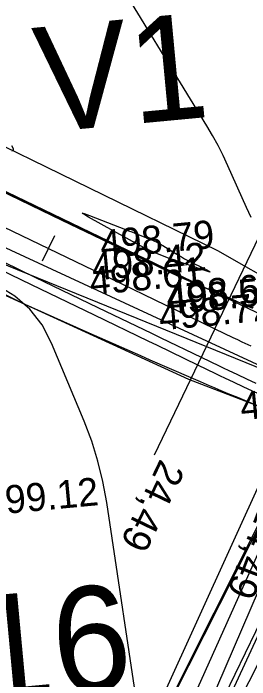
# Model space of a CAD drawing. Extents: x -636600 to -628587, y -1090963 to -1085869.
# Drawn here: x -629398.65 to -629381.75, y -1086790.99 to -1086743.44 of the extents above; entities that cross this region are included whole.
import ezdxf

# ---------------------------------------------------------------- set-up
doc = ezdxf.new("R2010")
doc.units = 0
for name, color, linetype in [('01_PARCELY_NÁVRH_PC', 7, 'Continuous'), ('03_PC_OBJEKTY_NÁVRH', 7, 'Continuous'), ('03_PC_OBJEKTY_STAV', 7, 'Continuous'), ('22', 7, 'Continuous'), ('40', 7, 'Continuous'), ('42', 7, 'Continuous'), ('60', 7, 'Continuous'), ('dno příkopu', 7, 'Continuous'), ('Ex_Minor Contours', 7, 'Continuous'), ('HEKTOMETRY20', 7, 'Continuous'), ('HL_BODY', 7, 'Continuous'), ('koty_vše', 7, 'Continuous'), ('PARCELY_NÁVRH_TOKY_NÁDRŽE', 7, 'Continuous'), ('POLOMERY', 7, 'Continuous'), ('situace_osa', 7, 'Continuous'), ('situace_těleso', 7, 'Continuous'), ('situace_vozovka', 7, 'Continuous')]:
    doc.layers.add(name, color=color, linetype=linetype)

msp = doc.modelspace()

# ---------------------------------------------------------------- linework, layer by layer
at = {"layer": '01_PARCELY_NÁVRH_PC'}
msp.add_lwpolyline([(-629581.291, -1086747.343), (-629573.181, -1086748.729), (-629545.026, -1086748.335), (-629523.063, -1086748.889), (-629503.553, -1086748.126), (-629457.673, -1086748.153), (-629437.396, -1086749.251), (-629424.229, -1086752.131), (-629386.136, -1086769.549), (-629377.577, -1086772.818), (-629374.158, -1086766.006), (-629384.019, -1086760.39), (-629402.398, -1086751.456), (-629423.72, -1086743.43), (-629445.196, -1086741.176), (-629480.023, -1086740.659), (-629516.669, -1086741.668), (-629576.679, -1086741.689)], close=True, dxfattribs=at)
at = {"layer": '22'}
msp.add_line((-629394.472, -1086806.477), (-629377.248, -1086772.472), dxfattribs=at)
at = {"layer": '40'}
for p, q in [((-629415.614, -1086748.255), (-629377.087, -1086766.793)), ((-629377.887, -1086770.051), (-629418.306, -1086751.36))]:
    msp.add_line(p, q, dxfattribs=at)
at = {"layer": '42'}
for p, q in [((-629377.887, -1086770.051), (-629419.585, -1086753.147)), ((-629394.472, -1086806.477), (-629377.887, -1086770.051))]:
    msp.add_line(p, q, dxfattribs=at)
at = {"layer": '60'}
for p, q in [((-629374.666, -1086773.767), (-629391.076, -1086807.666)), ((-629390.295, -1086807.643), (-629374.666, -1086773.767))]:
    msp.add_line(p, q, dxfattribs=at)
at = {"layer": 'dno příkopu'}
msp.add_lwpolyline([(-629401.884, -1086760.63), (-629397.378, -1086762.797), (-629392.871, -1086764.963), (-629389.023, -1086766.813), (-629388.365, -1086767.129), (-629385.484, -1086768.514), (-629384.839, -1086768.824), (-629384.191, -1086769.134), (-629383.851, -1086769.297), (-629383.541, -1086769.444), (-629382.888, -1086769.754), (-629382.232, -1086770.063), (-629381.572, -1086770.369), (-629380.909, -1086770.674), (-629380.241, -1086770.975), (-629379.569, -1086771.273), (-629379.215, -1086771.428), (-629378.893, -1086771.567), (-629378.212, -1086771.855), (-629377.526, -1086772.139), (-629376.835, -1086772.416), (-629376.139, -1086772.687)], dxfattribs=at)
at = {"layer": 'Ex_Minor Contours'}
for points in [[(-629381.638, -1086758.014), (-629381.991, -1086757.288), (-629383.306, -1086754.325), (-629383.647, -1086753.591), (-629384.011, -1086752.869), (-629384.399, -1086752.159), (-629384.811, -1086751.462), (-629392.082, -1086739.596)], [(-629398.746, -1086753.243), (-629398.633, -1086753.218), (-629398.637, -1086753.102), (-629398.759, -1086752.895)], [(-629389.602, -1086794.098), (-629391.968, -1086778.336), (-629392.237, -1086776.853), (-629392.596, -1086775.395), (-629393.045, -1086773.962), (-629393.583, -1086772.554), (-629395.916, -1086766.971), (-629396.597, -1086765.668), (-629397.473, -1086764.551), (-629398.544, -1086763.619), (-629399.81, -1086762.872)], [(-629387.038, -1086795.064), (-629380.732, -1086781.087), (-629380.352, -1086780.24), (-629379.976, -1086779.393), (-629379.603, -1086778.543), (-629379.233, -1086777.693), (-629377.54, -1086773.772), (-629377.242, -1086773.285), (-629376.86, -1086773.012), (-629376.394, -1086772.954), (-629375.844, -1086773.11), (-629373.292, -1086774.244), (-629372.887, -1086774.499), (-629372.668, -1086774.82), (-629372.636, -1086775.207), (-629372.791, -1086775.66), (-629373.784, -1086777.605), (-629374.032, -1086778.091), (-629374.279, -1086778.578), (-629374.526, -1086779.065), (-629374.772, -1086779.552), (-629383.305, -1086796.469)], [(-629385.812, -1086795.525), (-629376.418, -1086773.77), (-629376.236, -1086773.473), (-629376.003, -1086773.307), (-629375.719, -1086773.271), (-629375.384, -1086773.366), (-629373.942, -1086774.008), (-629373.649, -1086774.192), (-629373.491, -1086774.424), (-629373.468, -1086774.704), (-629373.58, -1086775.031), (-629384.328, -1086796.084)]]:
    msp.add_lwpolyline(points, dxfattribs=at)
msp.add_lwpolyline([(-629388.382, -1086759.766), (-629388.168, -1086759.88), (-629387.959, -1086760.004), (-629387.068, -1086760.563), (-629386.849, -1086760.697), (-629386.628, -1086760.825), (-629386.403, -1086760.948), (-629386.176, -1086761.067), (-629384.862, -1086761.731), (-629384.642, -1086761.849), (-629384.575, -1086761.902), (-629384.66, -1086761.891), (-629384.897, -1086761.816), (-629387.553, -1086760.907), (-629388.095, -1086760.709), (-629388.626, -1086760.487), (-629389.148, -1086760.242), (-629389.659, -1086759.974), (-629393.263, -1086757.984), (-629393.614, -1086757.781), (-629393.721, -1086757.691), (-629393.584, -1086757.717), (-629393.203, -1086757.857), (-629390.64, -1086758.864), (-629390.413, -1086758.953), (-629390.187, -1086759.041), (-629389.96, -1086759.13), (-629389.733, -1086759.218), (-629388.825, -1086759.57), (-629388.601, -1086759.663)], close=True, dxfattribs=at)
at = {"layer": 'HEKTOMETRY20'}
msp.add_lwpolyline([(-629395.71, -1086759.327), (-629396.576, -1086761.129)], dxfattribs=at)
at = {"layer": 'HL_BODY'}
msp.add_lwpolyline([(-629384.249, -1086765.945), (-629379.917, -1086756.932)], dxfattribs=at)
at = {"layer": 'PARCELY_NÁVRH_TOKY_NÁDRŽE'}
msp.add_lwpolyline([(-629326.557, -1086607.22), (-629332.529, -1086639.03), (-629343.253, -1086653.423), (-629347.495, -1086660.248), (-629354.171, -1086682.799), (-629366.832, -1086746.427), (-629374.158, -1086766.006), (-629394.472, -1086806.477), (-629432.633, -1086891.025), (-629438.979, -1086904.22)], dxfattribs=at)
at = {"layer": 'POLOMERY'}
msp.add_lwpolyline([(-629384.249, -1086765.945), (-629388.581, -1086774.958)], dxfattribs=at)
at = {"layer": 'situace_osa'}
msp.add_lwpolyline([(-629400.649, -1086758.062), (-629396.143, -1086760.228), (-629391.637, -1086762.394), (-629387.788, -1086764.244), (-629387.13, -1086764.56), (-629384.249, -1086765.945), (-629383.605, -1086766.254), (-629382.961, -1086766.563), (-629382.623, -1086766.725), (-629382.317, -1086766.871), (-629381.671, -1086767.177)], dxfattribs=at)
at = {"layer": 'situace_těleso'}
for points in [[(-629399.67, -1086756.025), (-629395.157, -1086758.177), (-629390.622, -1086760.283), (-629386.797, -1086762.182), (-629386.139, -1086762.497), (-629383.195, -1086763.752), (-629382.548, -1086764.052), (-629381.868, -1086764.279), (-629381.512, -1086764.397)], [(-629381.246, -1086771.415), (-629381.929, -1086771.142), (-629382.607, -1086770.864), (-629383.28, -1086770.584), (-629383.95, -1086770.302), (-629384.267, -1086770.168), (-629384.615, -1086770.019), (-629385.277, -1086769.736), (-629385.935, -1086769.452), (-629388.87, -1086768.179), (-629389.539, -1086767.886), (-629393.448, -1086766.163), (-629398.013, -1086764.119), (-629402.502, -1086761.916)]]:
    msp.add_lwpolyline(points, dxfattribs=at)
at = {"layer": 'situace_vozovka'}
for points in [[(-629399.675, -1086756.034), (-629395.168, -1086758.2), (-629390.662, -1086760.366), (-629386.813, -1086762.216), (-629386.143, -1086762.506), (-629383.206, -1086763.776), (-629382.551, -1086764.059), (-629381.897, -1086764.34), (-629381.555, -1086764.487)], [(-629401.624, -1086760.09), (-629397.118, -1086762.256), (-629392.611, -1086764.422), (-629388.763, -1086766.272), (-629388.105, -1086766.588), (-629385.224, -1086767.973), (-629384.579, -1086768.283), (-629383.932, -1086768.593), (-629383.592, -1086768.755), (-629383.284, -1086768.903), (-629382.632, -1086769.211), (-629381.978, -1086769.519), (-629381.321, -1086769.825)]]:
    msp.add_lwpolyline(points, dxfattribs=at)

# ---------------------------------------------------------------- texts
at = {"layer": '03_PC_OBJEKTY_NÁVRH'}
msp.add_text('V1', height=7.5, rotation=5.3515, dxfattribs=at).set_placement((-629396.716, -1086751.962))
at = {"layer": '03_PC_OBJEKTY_STAV'}
msp.add_text('P16', height=7.5, rotation=5.3515, dxfattribs=at).set_placement((-629407.735, -1086793.223))
at = {"layer": 'koty_vše'}
for s, p in [('498.79', (-629392.352, -1086760.931)), ('498.42', (-629392.949, -1086762.513)), ('498.61', (-629393.111, -1086763.553)), ('498.52', (-629387.659, -1086764.941)), ('498.65', (-629387.63, -1086764.667)), ('498.72', (-629388.156, -1086766.072)), ('498.59', (-629382.341, -1086772.477)), ('499.12', (-629400.628, -1086779.293))]:
    msp.add_text(s, height=2, rotation=5.3515, dxfattribs=at).set_placement(p)
at = {"layer": 'POLOMERY'}
for rotation, p in [(244.3273, (-629388.131, -1086775.175)), (249.1019, (-629381.025, -1086778.475))]:
    msp.add_text('24,49', height=2, rotation=rotation, dxfattribs=at).set_placement(p)

doc.saveas('drawing.dxf')
